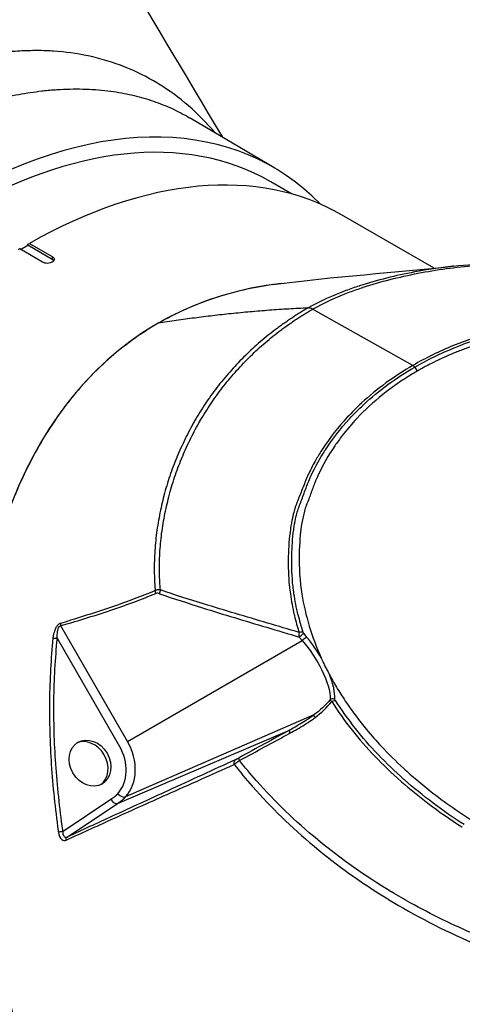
# Model space of a CAD drawing. Header units: millimetres. Extents: x 0 to 7374, y 0 to 4200.
# Tile 608 of 656: x 4711 to 4776, y 2100 to 2243. Entities that reach past the tile are written whole.
import ezdxf

# ---------------------------------------------------------------- set-up
doc = ezdxf.new("R2010")
doc.units = ezdxf.units.MM
doc.header["$LTSCALE"] = 0.2
doc.layers.add('01_Object Line', color=4, linetype='Continuous')

# ---------------------------------------------------------------- blocks, each defined once
blk = doc.blocks.new('A$C90bc888d')
for p, q in [((245.15, 402.1), (232.87, 409.36)), ((247.55, 398.38), (244.56, 400.11)), ((268.26, 387.59), (254.82, 395.35)), ((208.11, 390.38), (207.9, 390.25)), ((211.44, 388.46), (208.11, 390.38)), ((208.25, 390.3), (209.31, 390.91)), ((209.31, 391.07), (209.53, 391.19)), ((209.31, 390.91), (209.31, 391.07)), ((212.85, 388.87), (209.31, 390.91)), ((209.53, 391.19), (212.85, 389.27)), ((212.85, 389.27), (212.85, 388.87)), ((265.2, 373.48), (250.63, 381.63)), ((265.45, 373.23), (265.8, 372.64)), ((223.78, 318.9), (214.08, 335.7)), ((212.93, 333.87), (212.93, 333.87)), ((222.61, 318.23), (213.58, 333.86)), ((223.78, 318.9), (249.12, 333.53)), ((248.7, 334.04), (249.12, 333.53)), ((250.83, 322.74), (223.49, 310.86)), ((222.31, 309.9), (247.29, 320.55)), ((214.4, 305.86), (221.35, 310.5)), ((214.99, 305.02), (222.31, 309.9))]:
    blk.add_line(p, q)
for centre, major_axis, ratio, start_param, end_param in [((184.23, 336.43), (42.21, 78.91), 0.588669, 0.26083, 0.269462), ((199.06, 321.31), (-45.5, -78.81), 0.57735, 3.141593, 6.283185), ((198.35, 321.71), (46.51, 80.55), 0.57735, 6.121907, 7.057832), ((208.82, 315.67), (46, 79.67), 0.57735, 0, 0.774528), ((212.14, 388.46), (1, 0), 0.57735, 0.36067, 0.785398), ((293.25, 266.92), (65.05, -112.68), 0.57735, 2.894053, 4.704693), ((265.24, 373.15), (0.245, -0.355), 0.514692, 1.44438, 2.334753), ((229.19, 338.54), (1.43, -1.77), 0.41919, 2.551888, 3.015029), ((307.31, 337.56), (-58.81, 14.75), 0.701246, 0.349186, 0.406903), ((19.16, 778.71), (236.11, -425.53), 0.634919, 6.139128, 6.143965), ((306.92, 337.6), (-58.97, 14.51), 0.703556, 0.346916, 0.402159), ((378.18, 467.89), (-72.75, 198.24), 0.8554, 1.963384, 1.966567), ((281.09, 330.11), (-30.11, 23.1), 0.640463, 1.056585, 1.198501), ((279.87, 329.33), (-28.42, 22.73), 0.61764, 1.070196, 1.213643), ((247.74, 319.75), (-0.433, 0.81), 0.266729, 0.095035, 1.004274), ((217.92, 315.52), (-1.75, 3.03), 0.816497, 3.222493, 6.202285), ((218.78, 316.02), (3.53, -6.12), 0.816497, 0.2618, 1.570796), ((218.32, 315.75), (3.03, -5.25), 0.816497, 0.2618, 1.570796), ((240.03, 316.72), (-1.03, -0.58), 0.112951, 0.943559, 1.46743), ((221.85, 310.78), (0.5, -0.866), 0.57735, 4.712389, 6.213372), ((222.86, 311.6), (0.745, -0.667), 0.557678, 4.531379, 6.032362), ((213.78, 305.73), (-0.37, 2.68), 0.019263, 1.486661, 1.564528)]:
    blk.add_ellipse(centre, major_axis=major_axis, ratio=ratio, start_param=start_param, end_param=end_param)
blk.add_ellipse((218.32, 315.75), major_axis=(1.75, -3.03), ratio=0.816497)
for points, degree in [([(204.79, 461.62), (215.7, 443.28), (226.61, 424.94), (237.53, 406.6)], 3), ([(244.87, 385.2), (253.62, 386.4), (262.84, 386.96), (270.98, 387.87)], 3), ([(271.12, 387.88), (271.07, 387.88), (271.02, 387.87), (270.98, 387.87)], 3), ([(271.12, 387.88), (274.9, 388.3), (278.83, 388.44), (282.79, 388.15)], 3), ([(249.98, 381.81), (238.86, 381.29), (228.22, 379.59)], 2), ([(250.63, 381.63), (250.4, 381.76), (250.18, 381.82), (249.98, 381.81)], 3), ([(258.06, 367.81), (260.24, 369.83), (262.73, 371.65), (265.45, 373.23)], 3), ([(227.79, 340.79), (226.78, 340.37), (225.76, 339.97), (224.74, 339.58)], 3), ([(228.55, 340.88), (228.5, 340.81), (228.42, 340.62), (228.41, 340.43), (228.41, 340.34)], 3), ([(234.78, 338.87), (232.7, 339.51), (230.63, 340.18), (228.55, 340.88)], 3), ([(248.66, 334.71), (247.14, 335.18), (245.62, 335.63), (244.1, 336.08)], 3), ([(248.66, 334.71), (248.83, 334.81), (249.06, 334.84), (249.21, 334.78)], 3), ([(212.93, 333.87), (212.64, 330.91), (212.48, 327.91), (212.44, 324.88)], 3), ([(251.89, 331.02), (251.31, 332.01), (250.59, 333.05), (249.76, 334.05)], 3), ([(253.85, 325.04), (253.88, 326.03), (253.64, 327.21), (253.11, 328.54)], 3), ([(253.19, 324.98), (252.5, 324.14), (251.69, 323.4), (250.83, 322.74)], 3), ([(250.99, 322.37), (251.86, 323.04), (252.69, 323.81), (253.4, 324.68)], 3), ([(253.91, 324.85), (253.88, 324.9), (253.85, 325), (253.85, 325.04)], 3), ([(247.29, 320.55), (244.89, 319.23), (242.45, 317.9), (239.98, 316.54)], 3), ([(240.02, 316.13), (242.45, 317.45), (244.89, 318.77), (247.33, 320.09)], 3), ([(229.51, 311.21), (232.75, 312.66), (235.99, 314.1), (239.25, 315.56)], 3), ([(239.25, 315.56), (240.08, 314.5), (240.95, 313.45), (241.86, 312.42)], 3), ([(222.36, 311.32), (222.21, 311.16), (222.06, 311.01), (221.72, 310.71), (221.53, 310.6), (221.35, 310.5)], 5), ([(222.31, 309.9), (222.52, 310.04), (222.72, 310.17), (223.15, 310.5), (223.32, 310.67), (223.49, 310.86)], 5), ([(214.84, 304.58), (217.03, 305.58), (219.21, 306.57), (221.38, 307.55)], 3)]:
    blk.add_open_spline(points, degree=degree)
for points, knots in [([(212.55, 419.11), (211.72, 419.16), (210.88, 419.17), (209.19, 419.15), (208.34, 419.11), (207.17, 419.03), (206.87, 419), (206.52, 418.97), (206.47, 418.96), (205.9, 418.9), (205.37, 418.84), (204.29, 418.69), (203.74, 418.61), (202.61, 418.41), (202.03, 418.3), (201.02, 418.09), (200.58, 418), (199.56, 417.75), (198.98, 417.61), (197.81, 417.28), (197.22, 417.11), (196.03, 416.75), (195.43, 416.55), (194.46, 416.22), (194.09, 416.09), (193.12, 415.73), (192.51, 415.5), (191.29, 415.02), (190.68, 414.76), (189.44, 414.23), (188.82, 413.96), (187.87, 413.51), (187.53, 413.36), (186.57, 412.9), (185.95, 412.59), (184.85, 412.03), (184.36, 411.77), (183.32, 411.22), (182.77, 410.92), (182.06, 410.52), (181.91, 410.44), (181.61, 410.27), (181.46, 410.19), (181.26, 410.07), (181.22, 410.04), (181.17, 410.02)], [0.6864538, 0.6864538, 0.6864538, 0.6864538, 0.7135847, 0.7135847, 0.7406125, 0.7406125, 0.75, 0.75, 0.751474, 0.751474, 0.7677193, 0.7677193, 0.784376, 0.784376, 0.8014746, 0.8014746, 0.8144025, 0.8144025, 0.8315899, 0.8315899, 0.8489125, 0.8489125, 0.8664644, 0.8664644, 0.8772264, 0.8772264, 0.8949958, 0.8949958, 0.9128899, 0.9128899, 0.9309876, 0.9309876, 0.9408713, 0.9408713, 0.9590747, 0.9590747, 0.9733214, 0.9733214, 0.9897683, 0.9897683, 0.9942338, 0.9942338, 0.9986609, 0.9986609, 1, 1, 1, 1]), ([(236.5, 407.21), (234.06, 410.09), (231.33, 412.45), (228.31, 414.31), (228.24, 414.35), (228.18, 414.39), (228.11, 414.43), (226.62, 415.34), (225.05, 416.13), (223.4, 416.78), (221.68, 417.47), (219.9, 418), (218.06, 418.39), (218.05, 418.4), (218.03, 418.4), (218.02, 418.4), (216.4, 418.74), (214.74, 418.97), (213.03, 419.08)], [0.3742219, 0.3742219, 0.3742219, 0.3742219, 0.4973773, 0.4973773, 0.4973773, 0.5, 0.5, 0.5, 0.5609144, 0.5609144, 0.5609144, 0.6245156, 0.6245156, 0.6245156, 0.625, 0.625, 0.625, 0.6811699, 0.6811699, 0.6811699, 0.6811699]), ([(186.57, 404.58), (187.74, 405.26), (188.92, 405.9), (191.28, 407.12), (192.47, 407.69), (194.85, 408.76), (196.04, 409.26), (198.45, 410.19), (199.67, 410.62), (202.06, 411.39), (203.23, 411.72), (205.6, 412.32), (206.79, 412.59), (209.1, 413.01), (210.21, 413.18), (211.36, 413.31), (211.42, 413.32), (212.15, 413.4), (212.83, 413.46), (213.49, 413.5)], [0, 0, 0, 0, 0.0344352, 0.0344352, 0.069301, 0.069301, 0.1045069, 0.1045069, 0.1408802, 0.1408802, 0.1763421, 0.1763421, 0.213171, 0.213171, 0.2481576, 0.2481576, 0.25, 0.25, 0.2716482, 0.2716482, 0.2716482, 0.2716482]), ([(213.49, 413.5), (214.13, 413.55), (214.77, 413.58), (216.03, 413.6), (216.65, 413.6), (217.89, 413.57), (218.5, 413.54), (219.71, 413.46), (220.31, 413.4), (221.45, 413.26), (221.99, 413.18), (223.02, 413.01), (223.51, 412.91), (224.48, 412.7), (224.96, 412.58), (225.92, 412.33), (226.39, 412.19), (227.31, 411.9), (227.77, 411.74), (228.68, 411.4), (229.12, 411.22), (230.01, 410.85), (230.44, 410.65), (231.29, 410.23), (231.7, 410.02), (232.37, 409.65), (232.62, 409.51), (232.87, 409.36)], [0.2716482, 0.2716482, 0.2716482, 0.2716482, 0.2925836, 0.2925836, 0.3135945, 0.3135945, 0.3346203, 0.3346203, 0.3556318, 0.3556318, 0.375, 0.375, 0.3929013, 0.3929013, 0.4107938, 0.4107938, 0.4286821, 0.4286821, 0.4465751, 0.4465751, 0.4644736, 0.4644736, 0.4823913, 0.4823913, 0.5, 0.5, 0.5111665, 0.5111665, 0.5111665, 0.5111665]), ([(212.85, 389.27), (212.94, 389.22), (213.02, 389.16), (213.12, 389.02), (213.14, 388.94), (213.14, 388.8), (213.12, 388.72), (213.02, 388.58), (212.94, 388.51), (212.76, 388.41), (212.65, 388.37), (212.4, 388.31), (212.27, 388.29), (212.02, 388.29), (211.88, 388.3), (211.64, 388.36), (211.52, 388.41), (211.44, 388.46)], [0, 0, 0, 0, 0.037669, 0.037669, 0.075338, 0.075338, 0.113007, 0.113007, 0.150676, 0.150676, 0.1883449, 0.1883449, 0.2260139, 0.2260139, 0.2636829, 0.2636829, 0.3013519, 0.3013519, 0.3013519, 0.3013519]), ([(250.63, 381.63), (252.34, 382.61), (254.16, 383.43), (256.03, 384.13), (256.67, 384.36), (257.31, 384.59), (257.95, 384.8), (257.96, 384.8), (257.97, 384.81), (257.98, 384.81), (259.25, 385.23), (260.55, 385.61), (261.87, 385.94), (263.2, 386.28), (264.55, 386.58), (265.91, 386.85), (268.63, 387.37), (271.42, 387.75), (274.26, 387.97), (274.27, 387.97), (274.28, 387.97), (274.29, 387.97), (274.31, 387.97), (274.32, 387.97), (274.33, 387.97), (275.73, 388.08), (277.15, 388.15), (278.59, 388.16), (278.6, 388.16), (278.61, 388.16), (278.61, 388.16), (279.34, 388.17), (280.07, 388.16), (280.81, 388.14), (280.82, 388.14), (280.84, 388.14), (280.85, 388.14), (281.57, 388.11), (282.3, 388.07), (283.02, 388.02)], [0, 0, 0, 0, 0.18613, 0.18613, 0.18613, 0.2490794, 0.2490794, 0.2490794, 0.2499729, 0.2499729, 0.2499729, 0.3744211, 0.3744211, 0.3744211, 0.4999777, 0.4999777, 0.4999777, 0.7499909, 0.7499909, 0.7499909, 0.7508764, 0.7508764, 0.7508764, 0.7520055, 0.7520055, 0.7520055, 0.8749955, 0.8749955, 0.8749955, 0.8758115, 0.8758115, 0.8758115, 0.9380751, 0.9380751, 0.9380751, 0.9390827, 0.9390827, 0.9390827, 1, 1, 1, 1]), ([(270.98, 387.87), (269.1, 387.66), (267.25, 387.38), (264.06, 386.77), (262.71, 386.48), (261.37, 386.14)], [0.2273325, 0.2273325, 0.2273325, 0.2273325, 0.6675083, 0.6675083, 1, 1, 1, 1]), ([(261.37, 386.14), (260.04, 385.81), (258.72, 385.43), (257.43, 385.01), (257.42, 385.01), (257.41, 385), (257.41, 385), (256.75, 384.79), (256.11, 384.57), (255.47, 384.33)], [0, 0, 0, 0, 0.661011, 0.661011, 0.661011, 0.665756, 0.665756, 0.665756, 1, 1, 1, 1]), ([(244.87, 385.2), (241.97, 384.8), (239.14, 384.16), (233.55, 382.31), (230.81, 381.08), (228.22, 379.59)], [0.93888708, 0.93888708, 0.93888708, 0.93888708, 0.96875, 0.96875, 1, 1, 1, 1]), ([(255.47, 384.33), (255.47, 384.33), (255.47, 384.33), (253.57, 383.63), (251.72, 382.81), (249.98, 381.81)], [0, 0, 0, 0, 0.0000622, 0.0000622, 1, 1, 1, 1]), ([(241.37, 374.57), (241.71, 374.91), (242.4, 375.58), (243.11, 376.22), (243.84, 376.85), (244.58, 377.48), (245.35, 378.08), (245.93, 378.52), (246.32, 378.81), (246.91, 379.24), (247.51, 379.67), (247.92, 379.94), (248.32, 380.22), (248.73, 380.48), (249.35, 380.88), (249.98, 381.26), (250.4, 381.51), (250.62, 381.63), (250.63, 381.63), (250.63, 381.63)], [0, 0, 0, 0, 0.1237633, 0.2475282, 0.2475282, 0.3725427, 0.4975572, 0.4975572, 0.5604583, 0.6233595, 0.6862606, 0.7491617, 0.7491617, 0.811679, 0.8741963, 0.9367135, 0.9992308, 0.9992308, 1, 1, 1, 1]), ([(249.98, 381.81), (249.77, 381.69), (249.33, 381.44), (248.69, 381.05), (248.06, 380.65), (247.65, 380.38), (247.24, 380.1), (246.83, 379.82), (246.23, 379.4), (245.63, 378.96), (245.24, 378.67), (245.04, 378.52), (245.04, 378.52), (245.04, 378.52)], [0, 0, 0, 0, 0.124596, 0.249192, 0.373787, 0.498383, 0.498383, 0.623744, 0.749105, 0.874465, 0.999826, 0.999826, 1, 1, 1, 1]), ([(228.22, 379.59), (226.92, 378.84), (225.67, 378.03), (223.24, 376.27), (222.07, 375.33), (219.82, 373.33), (218.75, 372.27), (216.69, 370.04), (215.71, 368.87), (212.92, 365.21), (211.26, 362.57), (208.35, 357), (207.1, 354.07), (204.97, 347.97), (204.1, 344.81), (202.72, 338.34), (202.21, 335.03), (201.51, 328.3), (201.32, 324.89), (201.24, 318), (201.35, 314.53), (201.83, 307.55), (202.2, 304.05), (203.2, 297.04), (203.82, 293.53), (205.28, 286.53), (206.12, 283.04), (208.02, 276.09), (209.06, 272.63), (212.5, 262.31), (215.18, 255.52), (221.2, 242.21), (224.56, 235.7), (228.22, 229.35), (231.88, 223.01), (235.85, 216.85), (244.36, 204.98), (248.9, 199.27), (258.52, 188.42), (263.6, 183.28), (274.26, 173.75), (279.84, 169.36), (288.54, 163.5), (291.5, 161.67), (297.5, 158.29), (300.55, 156.75), (306.73, 153.99), (309.85, 152.78), (316.15, 150.74), (319.32, 149.92), (325.66, 148.71), (328.83, 148.32), (335.11, 148.06), (338.22, 148.18), (344.31, 148.96), (347.28, 149.63), (352.99, 151.52), (355.74, 152.74), (358.32, 154.24)], [0, 0, 0, 0, 0.015625, 0.015625, 0.03125, 0.03125, 0.046875, 0.046875, 0.0625, 0.0625, 0.09375, 0.09375, 0.125, 0.125, 0.15625, 0.15625, 0.1875, 0.1875, 0.21875, 0.21875, 0.25, 0.25, 0.28125, 0.28125, 0.3125, 0.3125, 0.34375, 0.34375, 0.375, 0.375, 0.4375, 0.4375, 0.5, 0.5, 0.5, 0.5625, 0.5625, 0.625, 0.625, 0.6875, 0.6875, 0.75, 0.75, 0.78125, 0.78125, 0.8125, 0.8125, 0.84375, 0.84375, 0.875, 0.875, 0.90625, 0.90625, 0.9375, 0.9375, 0.96875, 0.96875, 1, 1, 1, 1]), ([(291.21, 379.49), (290.54, 379.46), (289.55, 379.42), (288.25, 379.31), (288.16, 379.3), (288.07, 379.29), (287.97, 379.28), (287.92, 379.28), (287.88, 379.27), (287.83, 379.27), (287.82, 379.27), (287.8, 379.26), (287.79, 379.26), (287.74, 379.26), (287.68, 379.25), (287.68, 379.25), (287.52, 379.24), (286.6, 379.16), (284.96, 378.93), (284.85, 378.92), (284.73, 378.9), (284.6, 378.88), (284.54, 378.87), (284.48, 378.86), (284.41, 378.85), (284.35, 378.84), (284.25, 378.83), (284.22, 378.82), (283.4, 378.7), (282.59, 378.56), (281.78, 378.4), (280.35, 378.13), (278.95, 377.8), (277.58, 377.43), (277.07, 377.3), (276.57, 377.15), (276.07, 377), (275.52, 376.84), (274.97, 376.67), (274.43, 376.49), (273.92, 376.31), (273.41, 376.13), (272.9, 375.95), (272.65, 375.85), (272.4, 375.76), (272.15, 375.66), (271.9, 375.57), (271.61, 375.45), (271.41, 375.37), (271.19, 375.28), (270.96, 375.18), (270.72, 375.08), (270.28, 374.9), (269.82, 374.69), (269.32, 374.46), (269.06, 374.34), (268.84, 374.23), (268.53, 374.08), (268.06, 373.86), (267.69, 373.66), (267.4, 373.52), (267.35, 373.49), (267.31, 373.47), (267.27, 373.44), (267.22, 373.42), (267.22, 373.42), (267.14, 373.38), (266.92, 373.26), (266.73, 373.16), (266.59, 373.08), (266.55, 373.06), (266.54, 373.05), (266.47, 373.01), (266.39, 372.97), (266.33, 372.94), (266.27, 372.9), (266.22, 372.87), (266.21, 372.87), (266.13, 372.83), (266.06, 372.78), (266.04, 372.77), (265.97, 372.73), (265.95, 372.72), (265.94, 372.71), (265.93, 372.71), (265.91, 372.7), (265.9, 372.69), (265.88, 372.68), (265.87, 372.67), (265.85, 372.66), (265.83, 372.65), (265.83, 372.65), (265.82, 372.65), (265.82, 372.64), (265.81, 372.64), (265.8, 372.64), (265.8, 372.64)], [0, 0, 0, 0, 0.109375, 0.109375, 0.109375, 0.1171875, 0.1171875, 0.1171875, 0.1210938, 0.1210938, 0.1210938, 0.122003, 0.122003, 0.122003, 0.125, 0.125, 0.125, 0.234375, 0.234375, 0.234375, 0.2421875, 0.2421875, 0.2421875, 0.2460938, 0.2460938, 0.2460938, 0.25, 0.25, 0.25, 0.3400154, 0.3400154, 0.3400154, 0.5, 0.5, 0.5, 0.5594142, 0.5594142, 0.5594142, 0.625, 0.625, 0.625, 0.6875, 0.6875, 0.6875, 0.71875, 0.71875, 0.71875, 0.75, 0.75, 0.75, 0.7832522, 0.7832522, 0.7832522, 0.84375, 0.84375, 0.84375, 0.875, 0.875, 0.875, 0.921875, 0.921875, 0.921875, 0.9296875, 0.9296875, 0.9296875, 0.9375, 0.9375, 0.9375, 0.9609375, 0.9609375, 0.9609375, 0.96875, 0.96875, 0.96875, 0.9765625, 0.9765625, 0.9765625, 0.984375, 0.984375, 0.984375, 0.9921875, 0.9921875, 0.9921875, 0.9941406, 0.9941406, 0.9941406, 0.9960938, 0.9960938, 0.9960938, 0.9979199, 0.9979199, 0.9979199, 0.9987896, 0.9987896, 0.9987896, 0.9999842, 0.9999842, 0.9999842, 0.9999842]), ([(245.04, 378.52), (244.65, 378.22), (244.26, 377.92), (243.88, 377.61), (243.5, 377.29), (243.12, 376.98), (242.75, 376.65)], [0, 0, 0, 0, 0.4995007, 0.4995007, 0.4995007, 1, 1, 1, 1]), ([(277.56, 378.57), (277.53, 378.56), (277.5, 378.55), (277.47, 378.54), (275.26, 377.93), (273.12, 377.2), (271.08, 376.36), (269.02, 375.51), (267.05, 374.55), (265.2, 373.48)], [0, 0, 0, 0, 0.0066438, 0.0066438, 0.0066438, 0.5000528, 0.5000528, 0.5000528, 1, 1, 1, 1]), ([(265.45, 373.23), (267.29, 374.29), (269.25, 375.24), (273.33, 376.91), (275.46, 377.63), (277.66, 378.24), (277.66, 378.24)], [0, 0, 0, 0, 0.503286, 0.503286, 0.999986, 1, 1, 1, 1]), ([(242.75, 376.65), (242.38, 376.33), (241.66, 375.68), (240.96, 375.01), (240.61, 374.66), (240.61, 374.66), (240.6, 374.65), (240.6, 374.65), (240.6, 374.65)], [0, 0, 0, 0, 0.4956265, 0.9919048, 0.9919048, 0.9996772, 0.9996772, 1, 1, 1, 1]), ([(234.33, 365.47), (234.57, 365.88), (235.06, 366.7), (235.84, 367.9), (236.66, 369.08), (237.23, 369.85), (237.82, 370.61), (238.42, 371.36), (239.36, 372.46), (240.34, 373.53), (241.01, 374.22), (241.36, 374.56), (241.36, 374.57), (241.37, 374.57)], [0, 0, 0, 0, 0.124449, 0.2489, 0.373351, 0.497802, 0.497802, 0.622865, 0.747927, 0.87299, 0.998052, 0.998052, 1, 1, 1, 1]), ([(240.6, 374.65), (240.26, 374.31), (239.58, 373.6), (238.59, 372.52), (237.64, 371.4), (237.03, 370.64), (236.74, 370.25)], [0, 0, 0, 0, 0.249866, 0.499894, 0.749922, 1, 1, 1, 1]), ([(265.2, 373.48), (262.46, 371.9), (259.96, 370.07), (257.75, 368.03), (257.74, 368.02), (257.73, 368.01), (257.71, 367.99)], [0, 0, 0, 0, 0.993772, 0.993772, 0.993772, 1, 1, 1, 1]), ([(265.15, 372.25), (263.61, 371.33), (262.16, 370.31), (259.45, 368.15), (258.2, 366.99), (256.31, 364.98), (255.6, 364.14), (254.56, 362.79), (254.19, 362.29), (252.93, 360.44), (252.12, 359.04), (251.27, 357.18), (251.11, 356.8), (250.75, 355.91), (250.56, 355.4), (250.26, 354.6), (250.16, 354.34), (249.79, 353.37), (249.61, 352.92), (249.3, 351.79), (249.17, 351.17), (248.87, 349.41), (248.4, 345.75), (248.94, 341.18), (249, 340.74), (249.32, 338.74), (249.68, 337.19), (250.62, 334.09), (251.2, 332.55), (251.89, 331.02)], [-12.252482, -12.252482, -12.252482, -12.252482, -10.692426, -10.692426, -9.130465, -9.130465, -8.08568, -8.08568, -7.490061, -7.490061, -5.911353, -5.911353, -5.47684, -5.47684, -4.889928, -4.889928, -4.610503, -4.610503, -3.84591, -3.84591, -3.140307, -3.140307, -1.451687, -1.451687, -1.270406, -1.270406, -0.634297, -0.634297, -0.000656, -0.000656, -0.000656, -0.000656]), ([(265.8, 372.64), (265.8, 372.64), (265.8, 372.64), (265.8, 372.63), (265.8, 372.63), (265.8, 372.63), (265.79, 372.63), (265.79, 372.63), (265.78, 372.62), (265.77, 372.62), (265.76, 372.61), (265.72, 372.59), (265.7, 372.57), (265.65, 372.55), (265.63, 372.53), (265.56, 372.5), (265.52, 372.47), (265.37, 372.38), (265.26, 372.32), (265.15, 372.25)], [-0.09266367, -0.09266367, -0.09266367, -0.09266367, -0.09236857, -0.09236857, -0.09199656, -0.09199656, -0.0910062, -0.0910062, -0.08903055, -0.08903055, -0.08502858, -0.08502858, -0.07397082, -0.07397082, -0.06438476, -0.06438476, -0.04630524, -0.04630524, -0.00006982, -0.00006982, -0.00006982, -0.00006982]), ([(236.74, 370.25), (236.44, 369.87), (235.86, 369.09), (235.03, 367.9), (234.25, 366.68), (233.75, 365.85), (233.5, 365.41), (233.5, 365.4), (233.49, 365.39)], [0, 0, 0, 0, 0.248051, 0.496152, 0.744253, 0.992354, 0.992354, 1, 1, 1, 1]), ([(257.71, 367.99), (257, 367.33), (256.32, 366.65), (255.67, 365.95), (254.34, 364.51), (253.15, 362.99), (252.12, 361.41), (252.1, 361.39), (252.08, 361.36), (252.06, 361.33)], [0, 0, 0, 0, 0.3231634, 0.3231634, 0.3231634, 0.9885013, 0.9885013, 0.9885013, 0.9999998, 0.9999998, 0.9999998, 0.9999998]), ([(252.49, 361.23), (253.5, 362.79), (254.68, 364.3), (256, 365.73), (256.64, 366.43), (257.31, 367.11), (258.02, 367.77), (258.03, 367.78), (258.05, 367.79), (258.06, 367.81)], [0.0000014, 0.0000014, 0.0000014, 0.0000014, 0.6689145, 0.6689145, 0.6689145, 0.9937269, 0.9937269, 0.9937269, 1, 1, 1, 1]), ([(233.49, 365.39), (233.49, 365.39), (233.49, 365.39), (233.25, 364.97), (232.78, 364.12), (232.13, 362.82), (231.52, 361.51), (231.13, 360.62), (230.94, 360.16), (230.93, 360.14), (230.93, 360.12), (230.93, 360.12), (230.93, 360.12)], [0, 0, 0, 0, 0.000021, 0.000021, 0.247754, 0.495487, 0.74322, 0.990953, 0.990953, 0.999943, 0.999943, 1, 1, 1, 1]), ([(231.77, 360.3), (231.96, 360.74), (232.34, 361.62), (232.95, 362.91), (233.6, 364.19), (234.06, 365.02), (234.31, 365.45), (234.32, 365.46), (234.33, 365.47)], [0, 0, 0, 0, 0.248084, 0.496174, 0.744263, 0.992353, 0.992353, 1, 1, 1, 1]), ([(230.93, 360.12), (230.74, 359.68), (230.39, 358.79), (230.06, 357.88), (229.74, 356.96), (229.44, 356.02), (229.17, 355.07), (229.05, 354.58), (229.05, 354.57), (229.04, 354.55), (229.04, 354.55), (229.04, 354.55)], [0, 0, 0, 0, 0.245403, 0.490864, 0.490864, 0.741233, 0.991601, 0.991601, 0.999841, 0.999841, 1, 1, 1, 1]), ([(230.72, 357.59), (230.88, 358.04), (231.21, 358.93), (231.56, 359.81), (231.76, 360.26), (231.76, 360.28), (231.77, 360.3)], [0, 0, 0, 0, 0.490957, 0.981975, 0.981975, 1, 1, 1, 1]), ([(252.06, 361.33), (251.74, 360.83), (251.45, 360.36), (251.16, 359.86), (250.77, 359.16), (250.4, 358.46), (250.06, 357.74), (250.04, 357.7), (250.03, 357.67), (250.01, 357.64)], [0, 0, 0, 0, 0.40595, 0.40595, 0.40595, 0.974372, 0.974372, 0.974372, 1, 1, 1, 1]), ([(250.47, 357.58), (250.47, 357.58), (250.47, 357.58), (250.47, 357.58), (251.03, 358.8), (251.69, 359.99), (252.43, 361.14), (252.45, 361.17), (252.47, 361.2), (252.49, 361.23)], [0, 0, 0, 0, 0.000007, 0.000007, 0.000007, 0.977057, 0.977057, 0.977057, 1, 1, 1, 1]), ([(229.86, 354.81), (229.99, 355.28), (230.25, 356.21), (230.56, 357.13), (230.72, 357.59)], [0, 0, 0, 0, 0.499891, 1, 1, 1, 1]), ([(250.01, 357.64), (249.74, 357.04), (249.49, 356.44), (249.24, 355.79), (249.22, 355.76), (249.21, 355.72)], [0.0000015, 0.0000015, 0.0000015, 0.0000015, 0.9444036, 0.9444036, 1, 1, 1, 1]), ([(249.68, 355.68), (249.77, 355.91), (249.86, 356.15), (249.95, 356.38), (250.1, 356.75), (250.26, 357.12), (250.42, 357.48), (250.44, 357.51), (250.45, 357.55), (250.47, 357.58)], [0, 0, 0, 0, 0.3653383, 0.3653383, 0.3653383, 0.948514, 0.948514, 0.948514, 1, 1, 1, 1]), ([(229.04, 354.55), (228.93, 354.09), (228.82, 353.63), (228.6, 352.69), (228.5, 352.21), (228.31, 351.25), (228.14, 350.28), (228, 349.3), (227.94, 348.8), (227.94, 348.79), (227.94, 348.77)], [0, 0, 0, 0, 0.241675, 0.241675, 0.492191, 0.492191, 0.742396, 0.992601, 0.992601, 1, 1, 1, 1]), ([(229.51, 353.4), (229.62, 353.85), (229.73, 354.31), (229.86, 354.78), (229.86, 354.79), (229.86, 354.81), (229.86, 354.81), (229.86, 354.81)], [0, 0, 0, 0, 0.966798, 0.966798, 0.999685, 0.999685, 1, 1, 1, 1]), ([(249.21, 355.72), (249.21, 355.72), (249.21, 355.72), (249.21, 355.72), (248.98, 355.14), (248.75, 354.56), (248.52, 353.97), (248.51, 353.95), (248.5, 353.93), (248.5, 353.91), (248.48, 353.87), (248.46, 353.82), (248.44, 353.77)], [0, 0, 0, 0, 0.0000069, 0.0000069, 0.0000069, 0.8997973, 0.8997973, 0.8997973, 0.9289391, 0.9289391, 0.9289391, 1, 1, 1, 1]), ([(248.96, 353.75), (248.96, 353.77), (248.97, 353.79), (248.98, 353.81), (249.2, 354.4), (249.42, 354.99), (249.64, 355.57), (249.65, 355.6), (249.66, 355.64), (249.68, 355.68)], [0.0000001, 0.0000001, 0.0000001, 0.0000001, 0.0295668, 0.0295668, 0.0295668, 0.9434989, 0.9434989, 0.9434989, 1, 1, 1, 1]), ([(229.2, 351.98), (229.3, 352.45), (229.4, 352.92), (229.51, 353.4), (229.51, 353.4), (229.51, 353.4)], [0, 0, 0, 0, 0.999625, 0.999625, 1, 1, 1, 1]), ([(248.44, 353.77), (248.44, 353.77), (248.44, 353.77), (248.44, 353.77), (248.33, 353.49), (248.22, 353.2), (248.12, 352.92), (248.11, 352.87), (248.09, 352.82), (248.08, 352.77)], [0, 0, 0, 0, 0.003362, 0.003362, 0.003362, 0.860545, 0.860545, 0.860545, 1, 1, 1, 1]), ([(248.59, 352.76), (248.59, 352.76), (248.59, 352.76), (248.59, 352.76), (248.69, 353.04), (248.8, 353.32), (248.9, 353.61), (248.92, 353.65), (248.94, 353.7), (248.96, 353.75)], [0, 0, 0, 0, 0.000026, 0.000026, 0.000026, 0.857753, 0.857753, 0.857753, 1, 1, 1, 1]), ([(228.72, 349.11), (228.72, 349.11), (228.72, 349.11), (228.79, 349.58), (228.93, 350.54), (229.11, 351.5), (229.2, 351.98), (229.2, 351.98), (229.2, 351.98)], [0, 0, 0, 0, 0.000143, 0.000143, 0.499935, 0.999728, 0.999728, 1, 1, 1, 1]), ([(247.8, 351.76), (247.76, 351.6), (247.73, 351.46), (247.7, 351.31), (247.59, 350.82), (247.51, 350.33), (247.43, 349.84), (247.43, 349.8), (247.42, 349.76), (247.42, 349.72)], [0, 0, 0, 0, 0.2199503, 0.2199503, 0.2199503, 0.9430277, 0.9430277, 0.9430277, 1, 1, 1, 1]), ([(248.08, 352.77), (247.98, 352.48), (247.9, 352.18), (247.83, 351.88), (247.82, 351.84), (247.81, 351.8), (247.8, 351.76)], [0, 0, 0, 0, 0.8790445, 0.8790445, 0.8790445, 1, 1, 1, 1]), ([(247.91, 349.75), (247.91, 349.75), (247.91, 349.75), (247.91, 349.75), (247.98, 350.24), (248.06, 350.72), (248.17, 351.2), (248.2, 351.35), (248.23, 351.5), (248.26, 351.64), (248.27, 351.66), (248.27, 351.68), (248.28, 351.7), (248.28, 351.71), (248.28, 351.72), (248.29, 351.73), (248.29, 351.74), (248.29, 351.74), (248.29, 351.75), (248.29, 351.75), (248.29, 351.75), (248.29, 351.76), (248.29, 351.76), (248.29, 351.76), (248.29, 351.76), (248.29, 351.76), (248.29, 351.76), (248.29, 351.76), (248.29, 351.76), (248.29, 351.76), (248.29, 351.76), (248.29, 351.76), (248.29, 351.76), (248.29, 351.76), (248.29, 351.76), (248.29, 351.76), (248.29, 351.76), (248.29, 351.76), (248.29, 351.76), (248.29, 351.76), (248.29, 351.76), (248.29, 351.76), (248.29, 351.76), (248.29, 351.76), (248.29, 351.76), (248.29, 351.76)], [0, 0, 0, 0, 0.0000055, 0.0000055, 0.0000055, 0.720641, 0.720641, 0.720641, 0.9397681, 0.9397681, 0.9397681, 0.9698841, 0.9698841, 0.9698841, 0.984942, 0.984942, 0.984942, 0.992471, 0.992471, 0.992471, 0.9962355, 0.9962355, 0.9962355, 0.9981178, 0.9981178, 0.9981178, 0.9990589, 0.9990589, 0.9990589, 0.9995294, 0.9995294, 0.9995294, 0.9997647, 0.9997647, 0.9997647, 0.9998824, 0.9998824, 0.9998824, 0.9999412, 0.9999412, 0.9999412, 0.9999706, 0.9999706, 0.9999706, 0.9999999, 0.9999999, 0.9999999, 0.9999999]), ([(248.29, 351.76), (248.37, 352.05), (248.45, 352.34), (248.56, 352.67), (248.58, 352.72), (248.59, 352.76)], [0, 0, 0, 0, 0.863648, 0.863648, 1, 1, 1, 1]), ([(227.94, 348.77), (227.94, 348.77), (227.94, 348.77), (227.88, 348.29), (227.78, 347.32), (227.68, 345.86), (227.64, 344.4), (227.65, 343.43), (227.66, 342.95), (227.66, 342.94), (227.66, 342.94)], [0, 0, 0, 0, 0.000024, 0.000024, 0.249536, 0.499047, 0.748558, 0.998069, 0.998069, 1, 1, 1, 1]), ([(228.41, 343.33), (228.41, 343.33), (228.41, 343.33), (228.4, 343.81), (228.39, 344.76), (228.45, 346.19), (228.55, 347.63), (228.66, 348.58), (228.72, 349.08), (228.72, 349.09), (228.72, 349.11)], [0, 0, 0, 0, 0.000012, 0.000012, 0.248179, 0.496346, 0.744514, 0.992681, 0.992681, 1, 1, 1, 1]), ([(247.42, 349.72), (247.23, 348.4), (247.13, 347.08), (247.1, 345.69), (247.1, 345.65), (247.1, 345.61)], [0, 0, 0, 0, 0.969098, 0.969098, 1, 1, 1, 1]), ([(247.61, 345.68), (247.61, 345.74), (247.61, 345.8), (247.61, 345.85), (247.64, 347.13), (247.72, 348.39), (247.89, 349.63), (247.9, 349.67), (247.9, 349.71), (247.91, 349.75)], [0, 0, 0, 0, 0.041076, 0.041076, 0.041076, 0.971406, 0.971406, 0.971406, 1, 1, 1, 1]), ([(247.1, 345.61), (247.1, 345.61), (247.1, 345.61), (247.1, 345.61), (247.07, 344.27), (247.11, 342.9), (247.25, 341.53), (247.26, 341.48), (247.26, 341.44), (247.26, 341.4)], [0, 0, 0, 0, 0.000007, 0.000007, 0.000007, 0.968702, 0.968702, 0.968702, 1, 1, 1, 1]), ([(247.78, 341.52), (247.64, 342.87), (247.59, 344.23), (247.61, 345.56), (247.61, 345.6), (247.61, 345.64), (247.61, 345.68)], [0, 0, 0, 0, 0.969021, 0.969021, 0.969021, 1, 1, 1, 1]), ([(228.55, 340.88), (228.51, 341.29), (228.45, 342.09), (228.41, 342.91), (228.41, 343.33), (228.41, 343.33), (228.41, 343.33)], [0, 0, 0, 0, 0.4977144, 0.9954287, 0.9954287, 0.9999999, 0.9999999, 0.9999999, 0.9999999]), ([(227.66, 342.94), (227.66, 342.94), (227.66, 342.94), (227.67, 342.52), (227.71, 341.8), (227.76, 341.09), (227.79, 340.79)], [0, 0, 0, 0, 0.000172, 0.000172, 0.577334, 1, 1, 1, 1]), ([(214.08, 335.7), (214.57, 335.84), (215.05, 335.98), (218.67, 337.04), (221.77, 338.05), (225.83, 339.56), (226.85, 339.96), (227.87, 340.37)], [0, 0, 0, 0, 0.103586, 0.103586, 0.773416, 0.773416, 1, 1, 1, 1]), ([(227.79, 340.79), (227.78, 340.73), (227.78, 340.67), (227.79, 340.61), (227.79, 340.6), (227.8, 340.59), (227.8, 340.58), (227.81, 340.51), (227.83, 340.43), (227.87, 340.37)], [0, 0, 0, 0, 0.428552, 0.428552, 0.428552, 0.5, 0.5, 0.5, 1, 1, 1, 1]), ([(228.55, 340.88), (228.53, 340.89), (228.47, 340.89), (228.39, 340.9), (228.31, 340.9), (228.23, 340.9), (228.15, 340.89), (228.07, 340.88), (228, 340.87), (227.93, 340.85), (227.86, 340.82), (227.81, 340.8), (227.79, 340.79)], [0, 0, 0, 0, 0.0940494, 0.1972836, 0.2999848, 0.4021494, 0.5037879, 0.6048751, 0.7053399, 0.8052336, 0.9046118, 0.9999991, 0.9999991, 0.9999991, 0.9999991]), ([(228.41, 340.34), (230.49, 339.63), (232.57, 338.95), (237.75, 337.32), (240.86, 336.4), (245.54, 335), (247.12, 334.53), (248.7, 334.04)], [0, 0, 0, 0, 0.3062159, 0.3062159, 0.766302, 0.766302, 0.9999988, 0.9999988, 0.9999988, 0.9999988]), ([(247.26, 341.4), (247.3, 341.04), (247.35, 340.69), (247.4, 340.34), (247.54, 339.31), (247.73, 338.29), (247.97, 337.27), (247.98, 337.23), (247.99, 337.18), (248, 337.14)], [0, 0, 0, 0, 0.249358, 0.249358, 0.249358, 0.969909, 0.969909, 0.969909, 1, 1, 1, 1]), ([(248.51, 337.3), (248.27, 338.31), (248.08, 339.33), (247.93, 340.34), (247.88, 340.69), (247.84, 341.04), (247.8, 341.39), (247.79, 341.43), (247.79, 341.47), (247.78, 341.52)], [0, 0, 0, 0, 0.7196878, 0.7196878, 0.7196878, 0.9687366, 0.9687366, 0.9687366, 1, 1, 1, 1]), ([(224.74, 339.58), (224.74, 339.58), (224.74, 339.58), (224.74, 339.58), (221.71, 338.44), (218.62, 337.43), (215.49, 336.49)], [0, 0, 0, 0, 0.000004, 0.000004, 0.000004, 1, 1, 1, 1]), ([(244.1, 336.08), (244.1, 336.08), (244.1, 336.08), (240.99, 337), (237.89, 337.91), (234.78, 338.87)], [0, 0, 0, 0, 0.000003, 0.000003, 1, 1, 1, 1]), ([(214.03, 336.07), (213.92, 336.03), (213.8, 335.95), (213.68, 335.84), (213.57, 335.72), (213.47, 335.58), (213.38, 335.42), (213.34, 335.34), (213.3, 335.26), (213.26, 335.17), (213.22, 335.09), (213.19, 335), (213.16, 334.91), (213.11, 334.78), (213.07, 334.65), (213.04, 334.52), (213.03, 334.48), (213.02, 334.43), (213.01, 334.39), (212.97, 334.22), (212.95, 334.04), (212.93, 333.87)], [0, 0, 0, 0, 0.2, 0.2, 0.2, 0.4, 0.4, 0.4, 0.5, 0.5, 0.5, 0.6, 0.6, 0.6, 0.7500001, 0.7500001, 0.7500001, 0.8000001, 0.8000001, 0.8000001, 0.9999999, 0.9999999, 0.9999999, 0.9999999]), ([(214.03, 336.07), (214.02, 336.02), (214.02, 335.89), (214.05, 335.76), (214.08, 335.7)], [0, 0, 0, 0, 0.428571, 1, 1, 1, 1]), ([(213.58, 333.86), (213.57, 334.01), (213.57, 334.17), (213.57, 334.32), (213.57, 334.36), (213.57, 334.4), (213.57, 334.44), (213.58, 334.55), (213.59, 334.66), (213.6, 334.78), (213.61, 334.85), (213.62, 334.92), (213.64, 334.99), (213.66, 335.07), (213.67, 335.14), (213.69, 335.2), (213.74, 335.33), (213.79, 335.45), (213.86, 335.54), (213.92, 335.63), (214, 335.68), (214.08, 335.7)], [0, 0, 0, 0, 0.202554, 0.202554, 0.202554, 0.252394, 0.252394, 0.252394, 0.401915, 0.401915, 0.401915, 0.501596, 0.501596, 0.501596, 0.601277, 0.601277, 0.601277, 0.800638, 0.800638, 0.800638, 1, 1, 1, 1]), ([(248.66, 334.71), (248.63, 334.59), (248.62, 334.37), (248.67, 334.14), (248.7, 334.04)], [0, 0, 0, 0, 0.5714286, 0.9999582, 0.9999582, 0.9999582, 0.9999582]), ([(248.7, 334.04), (248.75, 334.12), (248.91, 334.27), (249.17, 334.47), (249.29, 334.54), (249.34, 334.55)], [0, 0, 0, 0, 0.428571, 0.714286, 1, 1, 1, 1]), ([(249.34, 334.55), (249.31, 334.58), (249.26, 334.66), (249.22, 334.74), (249.21, 334.78)], [0, 0, 0, 0, 0.428571, 1, 1, 1, 1]), ([(212.93, 333.87), (212.99, 333.89), (213.14, 333.92), (213.4, 333.9), (213.53, 333.87), (213.58, 333.86)], [0.0000001, 0.0000001, 0.0000001, 0.0000001, 0.4285714, 0.7142857, 1, 1, 1, 1]), ([(214.4, 305.86), (214.39, 305.93), (214.38, 306), (213.91, 309.26), (213.57, 312.45), (213.14, 318.74), (213.04, 321.84), (213.12, 327.93), (213.29, 330.91), (213.58, 333.86)], [0, 0, 0, 0, 0.007297, 0.007297, 0.34491, 0.34491, 0.67595, 0.67595, 1, 1, 1, 1]), ([(249.12, 333.53), (249.16, 333.58), (249.21, 333.64), (249.27, 333.7), (249.34, 333.76), (249.41, 333.82), (249.48, 333.88), (249.59, 333.96), (249.69, 334.02), (249.76, 334.05)], [0, 0, 0, 0, 0.2858205, 0.2858205, 0.2858205, 0.5714155, 0.5714155, 0.5714155, 0.9999995, 0.9999995, 0.9999995, 0.9999995]), ([(249.12, 333.53), (250.31, 332.13), (251.26, 330.65), (252.77, 327.64), (253.2, 326.16), (253.19, 324.98)], [0, 0, 0, 0, 0.442386, 0.442386, 1, 1, 1, 1]), ([(251.89, 331.02), (251.9, 331), (251.96, 330.86), (252.08, 330.58), (252.13, 330.47), (252.27, 330.14), (252.35, 329.94), (252.57, 329.51), (252.68, 329.32), (252.9, 328.93), (253.01, 328.74), (253.11, 328.54)], [0.00011543, 0.00011543, 0.00011543, 0.00011543, 0.00894947, 0.00894947, 0.01478235, 0.01478235, 0.0272049, 0.0272049, 0.03845799, 0.03845799, 0.04999615, 0.04999615, 0.04999615, 0.04999615]), ([(253.11, 328.54), (253.48, 327.86), (253.86, 327.18), (254.67, 325.84), (255.09, 325.18), (256.43, 323.21), (257.4, 321.91), (259.15, 319.81), (259.88, 318.98), (261.65, 317.08), (262.73, 316.02), (264.16, 314.71), (264.47, 314.43), (265.09, 313.88), (265.42, 313.59), (266.52, 312.66), (267.3, 312.03), (270.23, 309.76), (272.49, 308.21), (276.82, 305.6), (278.85, 304.51), (281.68, 303.15), (282.43, 302.81), (286.5, 301.01), (289.94, 299.78), (296.94, 297.8), (300.48, 297.06), (307.76, 296.06), (311.45, 295.81), (319.55, 295.89), (323.91, 296.36), (329.23, 297.47), (330.38, 297.74), (332.42, 298.29), (333.31, 298.56), (334.6, 298.97), (335.01, 299.11), (336.78, 299.73), (338.1, 300.25), (339.64, 300.93), (339.91, 301.05), (341.37, 301.73), (342.54, 302.33), (343.64, 302.97)], [-11.477756, -11.477756, -11.477756, -11.477756, -11.183391, -11.183391, -10.889051, -10.889051, -10.304759, -10.304759, -9.91648, -9.91648, -9.400868, -9.400868, -9.262731, -9.262731, -9.113529, -9.113529, -8.77436, -8.77436, -7.874296, -7.874296, -7.139202, -7.139202, -6.87573, -6.87573, -5.72741, -5.72741, -4.579132, -4.579132, -3.406832, -3.406832, -1.968008, -1.968008, -1.561328, -1.561328, -1.235623, -1.235623, -1.083752, -1.083752, -0.576872, -0.576872, -0.471876, -0.471876, -0.000035, -0.000035, -0.000035, -0.000035]), ([(212.44, 324.88), (212.44, 324.88), (212.44, 324.88), (212.4, 321.8), (212.5, 318.68), (212.7, 315.55)], [0, 0, 0, 0, 0.000064, 0.000064, 1, 1, 1, 1]), ([(253.19, 324.98), (253.24, 325.03), (253.35, 325.09), (253.59, 325.14), (253.76, 325.09), (253.85, 325.04)], [0, 0, 0, 0, 0.285714, 0.571429, 1, 1, 1, 1]), ([(253.19, 324.98), (253.21, 324.93), (253.24, 324.88), (253.28, 324.83), (253.31, 324.78), (253.35, 324.73), (253.4, 324.68)], [0, 0, 0, 0, 0.535383, 0.535383, 0.535383, 1, 1, 1, 1]), ([(253.4, 324.68), (253.47, 324.74), (253.55, 324.78), (253.62, 324.81), (253.75, 324.86), (253.85, 324.86), (253.91, 324.85)], [0.0000013, 0.0000013, 0.0000013, 0.0000013, 0.3592931, 0.3592931, 0.3592931, 1, 1, 1, 1]), ([(250.83, 322.74), (250.67, 322.62), (250.52, 322.51), (250.36, 322.4), (250.04, 322.18), (249.71, 321.96), (249.37, 321.75), (249.03, 321.54), (248.68, 321.34), (248.34, 321.14), (247.99, 320.94), (247.65, 320.75), (247.29, 320.55)], [0, 0, 0, 0, 0.142857, 0.142857, 0.142857, 0.428571, 0.428571, 0.428571, 0.714286, 0.714286, 0.714286, 1, 1, 1, 1]), ([(247.33, 320.09), (247.68, 320.29), (248.4, 320.68), (249.46, 321.31), (250.32, 321.87), (250.83, 322.24), (250.99, 322.37)], [0, 0, 0, 0, 0.285714, 0.571429, 0.857143, 1, 1, 1, 1]), ([(250.99, 322.37), (250.95, 322.44), (250.91, 322.51), (250.88, 322.57), (250.88, 322.57), (250.88, 322.58), (250.87, 322.59), (250.84, 322.66), (250.83, 322.71), (250.83, 322.74)], [0, 0, 0, 0, 0.428529, 0.428529, 0.428529, 0.5, 0.5, 0.5, 1, 1, 1, 1]), ([(256.36, 320.54), (256.36, 320.54), (256.36, 320.54), (258.42, 317.95), (260.82, 315.45), (263.49, 313.09), (263.52, 313.08), (263.54, 313.06)], [0, 0, 0, 0, 0.000004, 0.000004, 0.991982, 0.991982, 1, 1, 1, 1]), ([(263.89, 313.4), (261.26, 315.72), (258.89, 318.19), (256.84, 320.76), (256.82, 320.79), (256.8, 320.81), (256.78, 320.84)], [0, 0, 0, 0, 0.989688, 0.989688, 0.989688, 1, 1, 1, 1]), ([(239.47, 316.28), (236.2, 314.77), (232.95, 313.28), (226.98, 310.54), (224.27, 309.29), (219.36, 307.04), (217.18, 306.03), (214.99, 305.02)], [0, 0, 0, 0, 0.399859, 0.399859, 0.733515, 0.733515, 1, 1, 1, 1]), ([(239.25, 315.56), (239.22, 315.72), (239.24, 316.03), (239.4, 316.23), (239.47, 316.28)], [0, 0, 0, 0, 0.571429, 1, 1, 1, 1]), ([(239.25, 315.56), (239.27, 315.57), (239.31, 315.6), (239.38, 315.66), (239.45, 315.72), (239.53, 315.78), (239.61, 315.84), (239.69, 315.9), (239.78, 315.97), (239.89, 316.04), (239.97, 316.1), (240.02, 316.13)], [0, 0, 0, 0, 0.0913857, 0.200393, 0.3089375, 0.4168711, 0.5241975, 0.6308995, 0.737027, 0.84264, 0.9999998, 0.9999998, 0.9999998, 0.9999998]), ([(240.02, 316.13), (239.98, 316.23), (239.94, 316.42), (239.96, 316.52), (239.98, 316.54)], [0.0000001, 0.0000001, 0.0000001, 0.0000001, 0.5, 1, 1, 1, 1]), ([(242.54, 313.14), (242.51, 313.17), (242.48, 313.2), (241.61, 314.19), (240.79, 315.15), (240.02, 316.13)], [0, 0, 0, 0, 0.032056, 0.032056, 1, 1, 1, 1]), ([(212.7, 315.55), (212.7, 315.55), (212.7, 315.55), (212.92, 312.36), (213.25, 309.16), (213.7, 305.95)], [0, 0, 0, 0, 0.00007, 0.00007, 1, 1, 1, 1]), ([(251.45, 304.56), (251.42, 304.59), (251.39, 304.62), (248.11, 307.32), (245.16, 310.17), (242.54, 313.14)], [0, 0, 0, 0, 0.010158, 0.010158, 1, 1, 1, 1]), ([(263.54, 313.06), (264.76, 311.98), (266.03, 310.94), (267.36, 309.94), (268.94, 308.74), (270.59, 307.59), (272.3, 306.5), (272.32, 306.48), (272.34, 306.47), (272.36, 306.46)], [0, 0, 0, 0, 0.452999, 0.452999, 0.452999, 0.993777, 0.993777, 0.993777, 1, 1, 1, 1]), ([(272.63, 306.83), (272.63, 306.83), (272.63, 306.83), (269.51, 308.82), (266.61, 311), (263.93, 313.36), (263.91, 313.38), (263.89, 313.4), (263.89, 313.4), (263.89, 313.4)], [0, 0, 0, 0, 0.000021, 0.000021, 0.991952, 0.991952, 0.999948, 0.999948, 1, 1, 1, 1]), ([(241.86, 312.42), (241.89, 312.39), (241.92, 312.36), (244.58, 309.33), (247.55, 306.44), (250.8, 303.73)], [0, 0, 0, 0, 0.010575, 0.010575, 1, 1, 1, 1]), ([(221.38, 307.55), (221.38, 307.55), (221.38, 307.55), (224.1, 308.78), (226.8, 310), (229.51, 311.21)], [0, 0, 0, 0, 0.0000154, 0.0000154, 0.9999998, 0.9999998, 0.9999998, 0.9999998]), ([(213.73, 305.74), (213.79, 305.77), (213.94, 305.82), (214.21, 305.86), (214.34, 305.86), (214.4, 305.86)], [0, 0, 0, 0, 0.4285714, 0.7142857, 0.9999999, 0.9999999, 0.9999999, 0.9999999]), ([(214.99, 305.02), (214.92, 304.98), (214.77, 304.96), (214.47, 305.13), (214.38, 305.54), (214.4, 305.86)], [0, 0, 0, 0, 0.2142857, 0.4285714, 0.9999998, 0.9999998, 0.9999998, 0.9999998]), ([(213.73, 305.74), (213.79, 305.3), (214.02, 304.74), (214.52, 304.5), (214.74, 304.53), (214.84, 304.58)], [0, 0, 0, 0, 0.571429, 0.785714, 1, 1, 1, 1]), ([(214.84, 304.58), (214.84, 304.63), (214.84, 304.68), (214.84, 304.73), (214.85, 304.78), (214.86, 304.83), (214.88, 304.87), (214.9, 304.94), (214.94, 304.99), (214.99, 305.02)], [0, 0, 0, 0, 0.285714, 0.285714, 0.285714, 0.571429, 0.571429, 0.571429, 1, 1, 1, 1]), ([(262.17, 297.01), (262.13, 297.04), (262.09, 297.06), (258.25, 299.38), (254.71, 301.88), (251.45, 304.56)], [0, 0, 0, 0, 0.009464, 0.009464, 1, 1, 1, 1]), ([(250.8, 303.73), (250.83, 303.7), (250.87, 303.67), (250.9, 303.64), (254.16, 300.93), (257.72, 298.38), (261.54, 296.04)], [0, 0, 0, 0, 0.0101289, 0.0101289, 0.0101289, 1, 1, 1, 1]), ([(261.54, 296.04), (261.54, 296.04), (261.54, 296.04), (261.54, 296.04), (261.58, 296.02), (261.62, 295.99), (261.65, 295.97), (265.48, 293.64), (269.57, 291.52), (273.87, 289.67)], [0, 0, 0, 0, 0.000009, 0.000009, 0.000009, 0.009484, 0.009484, 0.009484, 1, 1, 1, 1]), ([(274.43, 290.8), (274.39, 290.81), (274.36, 290.83), (274.32, 290.85), (271.02, 292.24), (267.84, 293.8), (264.8, 295.49), (263.91, 295.98), (263.03, 296.49), (262.17, 297.01)], [0, 0, 0, 0, 0.008747, 0.008747, 0.008747, 0.77448, 0.77448, 0.77448, 1, 1, 1, 1])]:
    blk.add_open_spline(points, degree=3, knots=knots)

msp = doc.modelspace()

# ---------------------------------------------------------------- block references
at = {"layer": '01_Object Line'}
msp.add_blockref('A$C90bc888d', (4503.2, 1819.544), dxfattribs=at)

doc.saveas('drawing.dxf')
